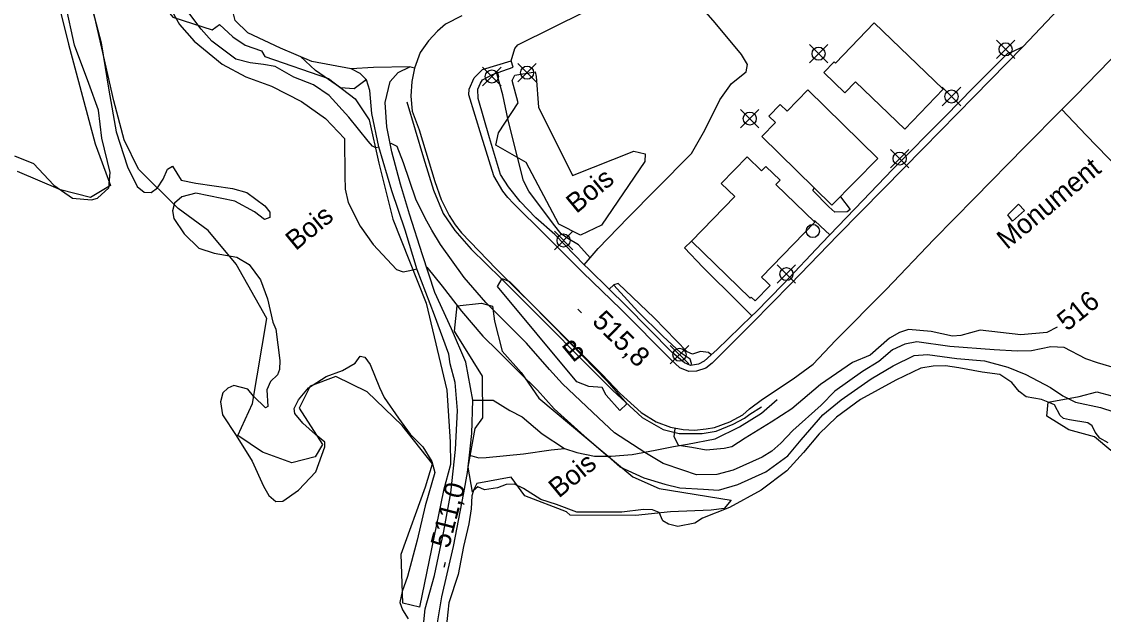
# Model space of a CAD drawing. Extents: x 347059 to 352153, y 6073752 to 6078601.
# Drawn here: x 348279.8 to 348528, y 6074416.6 to 6074552.6 of the extents above; entities that cross this region are included whole.
import ezdxf

# ---------------------------------------------------------------- set-up
doc = ezdxf.new("R2010")
doc.units = 0
for name, color, linetype in [('Level 19', 7, 'Continuous'), ('Level 2', 7, 'Continuous'), ('Level 21', 7, 'Continuous'), ('Level 22', 7, 'Continuous'), ('Level 3', 7, 'Continuous'), ('Level 31', 7, 'Continuous'), ('Level 36', 7, 'Continuous'), ('Level 39', 7, 'Continuous'), ('Level 4', 7, 'Continuous'), ('Level 44', 7, 'Continuous')]:
    doc.layers.add(name, color=color, linetype=linetype)

msp = doc.modelspace()

# ---------------------------------------------------------------- linework, layer by layer
at = {"layer": 'Level 19'}
for points in [[(348369.97, 6074541.92), (348368.89, 6074542.25), (348360.59, 6074542.06), (348355.46, 6074541.73), (348346.42, 6074543.43), (348339.22, 6074546.53), (348331.69, 6074550.03), (348328.84, 6074552.82), (348327.72, 6074557.14), (348327.94, 6074560.76), (348331.06, 6074564.07), (348339.18, 6074567.47), (348354.64, 6074575.35)], [(348408.93, 6074496.8), (348412.13, 6074500.55), (348419.03, 6074507.64), (348425.42, 6074514.16), (348433.56, 6074522.37), (348436.56, 6074527.71), (348440.03, 6074534.65), (348442.69, 6074538.41), (348446.07, 6074541.03), (348446.38, 6074542.74), (348445.02, 6074545.01), (348438.99, 6074552.33), (348434.27, 6074557.72), (348433.53, 6074559.61), (348434.25, 6074561.81), (348433.86, 6074563.01), (348432.6, 6074564.78)], [(348375.06, 6074413.79), (348376.21, 6074420.64), (348378.88, 6074432.2), (348381.25, 6074444.48), (348382.1, 6074449.17), (348382.56, 6074453.11), (348383.15, 6074458.14), (348383.38, 6074465.74), (348381.77, 6074474.47), (348378.49, 6074482.1), (348374.62, 6074490.45), (348371.84, 6074499.11), (348368.83, 6074508.41), (348366.78, 6074515.3), (348364.76, 6074522.69), (348363.64, 6074528.46), (348363.21, 6074534.04), (348364.4, 6074538.85), (348366.22, 6074540.92), (348368.89, 6074542.25)], [(348371.34, 6074407.29), (348372.45, 6074417.9), (348374.54, 6074425.54), (348376.72, 6074435.69), (348378.34, 6074444.53), (348379.34, 6074454.46), (348379.81, 6074463.4), (348379.28, 6074469.83), (348378.16, 6074474.08), (348377.85, 6074476.34), (348374.52, 6074485.22), (348370.57, 6074495.65), (348367.8, 6074504.77), (348364.8, 6074513.78), (348361.78, 6074523.83), (348360.2, 6074531.51), (348359.7, 6074536.81), (348358.99, 6074539.2), (348357.53, 6074540.68), (348355.46, 6074541.73)], [(348467.69, 6074512.42), (348469.95, 6074509.51), (348469.24, 6074508.92), (348466.44, 6074508.84), (348465.03, 6074510.09), (348461.37, 6074513.83), (348461.71, 6074514.44)], [(348465.24, 6074503.7), (348463.11, 6074505.63), (348461.78, 6074506.95), (348461.81, 6074506.55)], [(348447.34, 6074485.06), (348444.39, 6074488.05), (348436.13, 6074496.23), (348431.91, 6074500.66), (348433.54, 6074502.21)], [(348438.05, 6074476.16), (348437.39, 6074476.67), (348435.56, 6074476.88), (348433.75, 6074476.34), (348432.52, 6074476.83), (348424.96, 6074484.61), (348416.72, 6074492.5), (348415.71, 6074492.18), (348414.6, 6074491.21)]]:
    msp.add_lwpolyline(points, dxfattribs=at)
at = {"layer": 'Level 2'}
for points in [[(348314.34, 6074554.88), (348316.05, 6074551.9), (348319.43, 6074548.07), (348325.87, 6074542.81), (348331.28, 6074539.9)], [(348361.78, 6074523.81), (348361.07, 6074523.61), (348360.31, 6074524.03), (348359.3, 6074525.14), (348354.91, 6074530.65), (348350.41, 6074535.66), (348346.78, 6074538.06), (348342.31, 6074539.88), (348338.03, 6074542.27), (348335.33, 6074542.78), (348332.26, 6074543.11), (348329, 6074543.95), (348323.5, 6074548.11), (348321.05, 6074550.85), (348317.26, 6074555.8)], [(348358.82, 6074539.37), (348358.57, 6074539), (348356.12, 6074537.17), (348352.97, 6074537.43), (348347.24, 6074541.38), (348343.79, 6074544.56)], [(348331.28, 6074539.9), (348337.18, 6074537.81), (348344.04, 6074534.27), (348349.51, 6074530.33), (348353.91, 6074525.76), (348353.95, 6074517.18), (348354.06, 6074514.18), (348354.75, 6074511.13), (348357.49, 6074505.64), (348360.49, 6074501.44), (348365.84, 6074495.71), (348367.33, 6074495.22), (348368.92, 6074495.47), (348370.51, 6074495.85)], [(348410.29, 6074498.39), (348407.56, 6074501.42), (348405.14, 6074502.87), (348403.62, 6074503.88), (348401.85, 6074506.14), (348396.17, 6074513.7), (348394.99, 6074516.05), (348393.63, 6074521.48), (348391.45, 6074529.96), (348390.27, 6074535.8), (348388.85, 6074540.69), (348388.82, 6074540.82)], [(348370.27, 6074511.86), (348367.41, 6074520.2), (348365.98, 6074523.96), (348364.65, 6074524.64), (348364.4, 6074524.57)], [(348531.32, 6074472.97), (348526.71, 6074474.34), (348523.99, 6074475.24), (348519, 6074477.81), (348515.97, 6074478), (348511.54, 6074477.08), (348508.21, 6074477.02), (348502.95, 6074477.29), (348492.83, 6074478.05), (348485.22, 6074479.16), (348482.48, 6074478.6), (348479.68, 6074477.33), (348476.47, 6074474.63), (348472.78, 6074472.34), (348466.43, 6074467.81), (348463.24, 6074464.6), (348456.78, 6074458.78), (348453.99, 6074455.9), (348451.94, 6074454.04), (348449.71, 6074452.71), (348443.12, 6074449.73), (348439.32, 6074448.69), (348434.66, 6074448.66), (348431.54, 6074449.67), (348427.02, 6074451.23), (348422.83, 6074453.78), (348415.89, 6074458.26), (348412.19, 6074461.71), (348403.89, 6074469.51), (348400.97, 6074472.82), (348395.65, 6074478.83), (348386.32, 6074488.17), (348381.35, 6074493.92), (348375.94, 6074501.46), (348373.97, 6074504.77), (348372.45, 6074507.52), (348370.27, 6074511.86)], [(348372.76, 6074496.25), (348376.31, 6074491.87), (348380.72, 6074486.15), (348385.63, 6074480.47), (348389.2, 6074477.02), (348393.97, 6074472.15), (348398.22, 6074468.06), (348402.01, 6074463.79), (348408.92, 6074457.56), (348414.4, 6074452.84), (348417.06, 6074450.43), (348422.62, 6074447.97), (348427.37, 6074446.45), (348430.87, 6074445.63), (348436.24, 6074445.3), (348439.73, 6074445.14), (348444.14, 6074446.42), (348450.58, 6074449.28), (348455.63, 6074452.98), (348458.71, 6074456.64), (348463.65, 6074462.4), (348467.88, 6074465.81), (348474.77, 6074470.66), (348479.77, 6074473.64), (348484.63, 6074475.97), (348487.64, 6074476.22), (348494.41, 6074475.32), (348500.77, 6074474.76), (348506.11, 6074473.34), (348510.2, 6074471.66), (348515.92, 6074468.68), (348518.74, 6074466.75), (348521.6, 6074465.26), (348527.4, 6074464.09), (348533.28, 6074462.19)], [(348433.45, 6074473.72), (348433.53, 6074474.14), (348433.24, 6074475.17), (348431.18, 6074476.52), (348426.93, 6074480.45), (348421.23, 6074486.11), (348415.68, 6074492.16)], [(348517.42, 6074482.49), (348515.03, 6074481.26), (348509.12, 6074480.77), (348499.73, 6074481.83), (348495.32, 6074480.55), (348495.32, 6074480.55), (348493.42, 6074480.42), (348488.5, 6074481.52), (348483.31, 6074481.98), (348481.21, 6074481.29), (348478.99, 6074479.96), (348474.52, 6074476.08), (348470.46, 6074474.41), (348463.12, 6074469.32), (348456.55, 6074463.8), (348451.78, 6074460.74), (348445.8, 6074457.06), (348442.8, 6074455.07), (348441.02, 6074454.65), (348436.91, 6074454.29), (348433.62, 6074454.87), (348430.54, 6074455.32), (348429.51, 6074457.4), (348429.81, 6074459.17), (348429.85, 6074459.32)]]:
    msp.add_lwpolyline(points, dxfattribs=at)
at = {"layer": 'Level 21'}
for points in [[(348521.75, 6074559.81), (348509.51, 6074546.79), (348498.4, 6074535.4), (348486.67, 6074523.48), (348477.54, 6074514.21), (348467.11, 6074503.62), (348456.21, 6074492.33), (348447.54, 6074483.51), (348438.24, 6074474.25), (348436.83, 6074473.06), (348434.68, 6074472.39), (348432.91, 6074472.35), (348430.88, 6074473.15), (348428.79, 6074475.11), (348417.31, 6074486.6), (348408.61, 6074495.03), (348400.04, 6074503.58), (348392.68, 6074510.86), (348391.36, 6074512.26), (348390.25, 6074513.73)], [(348390.25, 6074513.73), (348388.2, 6074517.18), (348385.35, 6074526.28), (348382.45, 6074535.8), (348382.52, 6074537.08), (348383.64, 6074539.7), (348385.22, 6074541.25), (348385.58, 6074541.63), (348392.16, 6074543.59), (348392.98, 6074546.41), (348393.71, 6074547.25), (348401.83, 6074551.34), (348415.65, 6074558.17)], [(348380.82, 6074553.94), (348377.08, 6074552.01), (348375.21, 6074550.36), (348373.17, 6074548.2), (348371.3, 6074545.47), (348369.97, 6074541.92), (348369.34, 6074538.88), (348369.09, 6074535.47), (348369.46, 6074532.05), (348371.03, 6074527.73), (348374.64, 6074515.91), (348376.1, 6074511.81), (348377.93, 6074508.09), (348379.31, 6074505.98), (348380.76, 6074504.16)], [(348380.76, 6074504.16), (348388.74, 6074495.87), (348401.93, 6074482.69), (348413, 6074471.61), (348417.19, 6074467.31), (348422, 6074462.91), (348425.39, 6074460.75), (348428.73, 6074459.54), (348431.6, 6074458.99), (348434.18, 6074458.87), (348436.88, 6074459.17), (348438.79, 6074459.49), (348442.31, 6074460.77), (348445.33, 6074462.4), (348446.8, 6074463.79), (348449.78, 6074465.99), (348456.83, 6074470.63), (348461.43, 6074474.04), (348466.57, 6074479.43), (348478.16, 6074491.15), (348489.12, 6074502.64), (348498.42, 6074512.06), (348510.02, 6074523.86), (348518.53, 6074532.45), (348521.7, 6074535.65), (348532.09, 6074546.37)], [(348368.21, 6074534.18), (348372.02, 6074521.32), (348374.32, 6074513.96), (348376.54, 6074508.6), (348379.21, 6074504.68), (348382.95, 6074500.38), (348389.83, 6074493.68), (348399.34, 6074484.19), (348409.18, 6074474.22), (348415.46, 6074467.95), (348422.21, 6074461.77), (348427.06, 6074459.02), (348430.72, 6074458.07), (348435.94, 6074458.13), (348439.19, 6074458.66), (348443.06, 6074460.24), (348445.68, 6074461.61), (348446.91, 6074462.57), (348449.59, 6074464.22)]]:
    msp.add_lwpolyline(points, dxfattribs=at)
at = {"layer": 'Level 22'}
for points in [[(348509.51, 6074546.79), (348507.14, 6074545.64), (348506, 6074545.29), (348498.14, 6074537.39), (348491.84, 6074530.88), (348479.63, 6074518.63), (348472.82, 6074511.54), (348465.24, 6074503.7), (348463.41, 6074501.8), (348454.6, 6074492.42), (348448.26, 6074485.95), (348447.34, 6074485.06), (348439.3, 6074477.28), (348438.05, 6074476.16), (348436.46, 6074474.73), (348435.16, 6074474.03), (348433.33, 6074473.7), (348431.94, 6074474.28), (348429.11, 6074476.68), (348418.43, 6074487.48), (348414.6, 6074491.21), (348409.93, 6074495.77), (348408.93, 6074496.8), (348402.18, 6074503.79), (348397.81, 6074507.57), (348394.23, 6074511.33), (348391.55, 6074514.71), (348389.73, 6074517.52), (348387.19, 6074525.89), (348384.54, 6074534.94), (348384.48, 6074537.09), (348385.09, 6074538.44), (348385.56, 6074539.22), (348387.89, 6074540.49), (348392.6, 6074542.17), (348392.16, 6074543.59)], [(348585.91, 6074452.95), (348585.14, 6074462.02), (348581.31, 6074468.96), (348575.58, 6074478.56), (348572.44, 6074484.87), (348565.54, 6074491.35), (348559.58, 6074496.35), (348551.01, 6074502.49), (348543.84, 6074507.68), (348531.59, 6074518.78), (348524.06, 6074526.56), (348518.53, 6074532.45), (348518.53, 6074532.45)], [(348383.38, 6074465.74), (348388.05, 6074465.74), (348391.82, 6074463.41), (348394.7, 6074461.94), (348399.24, 6074458.05), (348404.36, 6074454.64), (348407.18, 6074453.74), (348411.23, 6074452.88), (348415.07, 6074452.9), (348419.89, 6074453.29), (348425.16, 6074454.3), (348429.42, 6074455.15), (348432.59, 6074455.68), (348438.94, 6074456.92), (348444.56, 6074459.67), (348449.55, 6074462.8), (348453.18, 6074465.93)], [(348382.56, 6074453.11), (348384.7, 6074452.54), (348386.44, 6074452.63), (348394.97, 6074453.47), (348401.33, 6074454.38), (348404.36, 6074454.64)]]:
    msp.add_lwpolyline(points, dxfattribs=at)
at = {"layer": 'Level 3'}
for p, q in [((348407.45, 6074486.64), (348408.31, 6074485.8)), ((348376.77, 6074427.42), (348377.07, 6074428.58))]:
    msp.add_line(p, q, dxfattribs=at)
at = {"layer": 'Level 31'}
for points in [[(348471.15, 6074538.75), (348468.74, 6074536.24), (348463.89, 6074540.91), (348466.26, 6074543.38), (348466.56, 6074543.09), (348475.43, 6074552.31), (348491.28, 6074537.08), (348482.44, 6074527.89), (348471.15, 6074538.75)], [(348460.23, 6074536.94), (348476.29, 6074521.18), (348465.76, 6074510.46), (348449.65, 6074526.27), (348452.78, 6074529.46), (348451.3, 6074530.92), (348453.9, 6074533.57), (348455.44, 6074532.06), (348460.23, 6074536.94)], [(348461.81, 6074506.55), (348449.62, 6074493.95), (348450.81, 6074492.79), (348451.56, 6074492.06), (348448.11, 6074488.5), (348447.19, 6074489.38), (348447, 6074489.18), (348433.54, 6074502.21), (348443.47, 6074512.46), (348440.36, 6074515.47), (348446.28, 6074521.59), (348449.59, 6074518.39), (348450.56, 6074519.38), (348453.84, 6074516.21), (348452.87, 6074515.21), (348461.81, 6074506.55)]]:
    msp.add_lwpolyline(points, dxfattribs=at)
at = {"layer": 'Level 36'}
for p, q in [((348464.8, 6074543.11), (348460.57, 6074547.34)), ((348460.57, 6074543.11), (348464.8, 6074547.34)), ((348507.71, 6074544.11), (348503.48, 6074548.34)), ((348503.48, 6074544.11), (348507.71, 6074548.34)), ((348389.82, 6074537.88), (348385.59, 6074542.11)), ((348385.59, 6074537.88), (348389.82, 6074542.11)), ((348397.91, 6074538.75), (348393.68, 6074542.98)), ((348393.68, 6074538.75), (348397.91, 6074542.98)), ((348495.29, 6074533.29), (348491.06, 6074537.52)), ((348491.06, 6074533.29), (348495.29, 6074537.52)), ((348448.99, 6074528.23), (348444.76, 6074532.46)), ((348444.76, 6074528.23), (348448.99, 6074532.46)), ((348483.4, 6074519.05), (348479.17, 6074523.28)), ((348479.17, 6074519.05), (348483.4, 6074523.28)), ((348406.29, 6074500.26), (348402.06, 6074504.49)), ((348402.06, 6074500.26), (348406.29, 6074504.49)), ((348457.41, 6074492.56), (348453.18, 6074496.79)), ((348453.18, 6074492.56), (348457.41, 6074496.79)), ((348432.88, 6074474.06), (348428.65, 6074478.29)), ((348428.65, 6074474.06), (348432.88, 6074478.29))]:
    msp.add_line(p, q, dxfattribs=at)
for centre in [(348505.6, 6074546.23), (348462.69, 6074545.23), (348395.8, 6074540.87), (348387.71, 6074540), (348493.18, 6074535.41), (348446.88, 6074530.35), (348481.29, 6074521.17), (348461.36, 6074504.55), (348404.18, 6074502.38), (348455.3, 6074494.68), (348430.77, 6074476.18)]:
    msp.add_circle(centre, 1.5, dxfattribs=at)
at = {"layer": 'Level 39'}
msp.add_lwpolyline([(348506.07, 6074508.27), (348508.54, 6074510.7), (348509.92, 6074509.23), (348507.21, 6074506.82), (348506.07, 6074508.27)], dxfattribs=at)
at = {"layer": 'Level 4'}
for points in [[(348295.4, 6074557.93), (348298.08, 6074547.75), (348299.84, 6074536.87), (348301.51, 6074527.28), (348304.11, 6074519.29), (348306.32, 6074514.74), (348307.93, 6074513.44), (348309.53, 6074513.42), (348310.98, 6074514.48), (348312.27, 6074516.45), (348313.3, 6074518.74)], [(348299.85, 6074514.47), (348299.85, 6074514.47), (348300.17, 6074517.97), (348298.26, 6074525.85), (348297.49, 6074532.28), (348295.25, 6074538.39), (348291.95, 6074547.16), (348289.9, 6074556.66)], [(348278.17, 6074521.78), (348282.54, 6074520.07), (348287.22, 6074515.09), (348291.5, 6074512.11), (348295.86, 6074511.67), (348297.21, 6074512.12), (348299.85, 6074514.47)], [(348313.3, 6074518.74), (348314.47, 6074519.41), (348316.44, 6074516.23), (348319.79, 6074515.56), (348328.22, 6074514.3), (348331.46, 6074513.39), (348335.66, 6074510.34), (348336.76, 6074508.84), (348336.76, 6074507.66), (348335.52, 6074507.23), (348333.27, 6074508.93), (348328.76, 6074511.42), (348319.81, 6074513.23), (348316.56, 6074512.41), (348314.9, 6074510.94), (348314.42, 6074509.16), (348314.73, 6074507.43), (348317.13, 6074503.93), (348320.49, 6074500.64), (348323.99, 6074499.44), (348329.21, 6074498.55), (348332, 6074496.85), (348334.64, 6074493.33), (348336.27, 6074489.03), (348337.46, 6074483.61), (348338.16, 6074482.05), (348339.04, 6074474.84), (348338.99, 6074472.81), (348338.51, 6074471.57), (348336.9, 6074470.06), (348336.11, 6074468.1), (348336.33, 6074464.31), (348335.81, 6074464.02), (348333.06, 6074466.68), (348331.74, 6074468.25), (348328.55, 6074469.08), (348327.13, 6074468.5), (348326.01, 6074467.4), (348325.46, 6074465.34), (348325.91, 6074462.35), (348329.03, 6074457.63), (348332.71, 6074451.78), (348335.36, 6074445.99), (348336.51, 6074443.89), (348338.17, 6074442.54), (348339.75, 6074442.56), (348343.39, 6074445.09), (348347.3, 6074449.3), (348349.36, 6074455.08), (348349.36, 6074456.15), (348347.24, 6074457.88), (348344.32, 6074460.47)], [(348344.32, 6074460.47), (348342.48, 6074462.67), (348342.33, 6074463.84), (348343.37, 6074465.86), (348345.62, 6074468.6), (348349.68, 6074471.18), (348353.44, 6074472.57), (348356.35, 6074474.26), (348357.47, 6074475.81), (348358.57, 6074475.59), (348359.79, 6074473.94), (348361.95, 6074468.65), (348363, 6074466.4), (348366.28, 6074461.66), (348368.94, 6074457.94), (348371.91, 6074455.02), (348373.94, 6074451.68), (348374.6, 6074449.18), (348372.38, 6074441.51), (348370.55, 6074433.64), (348368.36, 6074425.3), (348367.16, 6074421.85), (348366.62, 6074419.33), (348367.22, 6074417.62), (348368.49, 6074415.56)], [(348529.1, 6074455.96), (348527.22, 6074457.04), (348526.18, 6074458.38), (348525.44, 6074459.89), (348524.43, 6074460.56), (348520.29, 6074461.27), (348518.87, 6074461.53), (348518.15, 6074462.21), (348516.79, 6074464.65), (348515.77, 6074465.16), (348513.81, 6074465.88), (348510.28, 6074466.49), (348508.7, 6074467.75), (348507.06, 6074469.81), (348504.3, 6074471.67), (348500.22, 6074472.21), (348494.87, 6074473.2), (348491.77, 6074473.64), (348488.96, 6074473.57), (348486.12, 6074473.08), (348480.4, 6074470.33), (348472.28, 6074465.94), (348466.82, 6074461.88), (348462.78, 6074458.03), (348459.19, 6074453.71), (348455.37, 6074449.51), (348449.51, 6074445.11), (348442.24, 6074441.14), (348436.05, 6074438.68), (348434.26, 6074437.56), (348430.36, 6074436.79), (348428.22, 6074437.28), (348426.93, 6074438.1), (348426.14, 6074439.95), (348424.59, 6074440.63), (348422.49, 6074440.7), (348417.52, 6074440.03), (348411.79, 6074440.09), (348407.25, 6074440.09), (348402.57, 6074441.8), (348398.95, 6074442.96), (348395, 6074445.51), (348392.93, 6074446.45), (348390.99, 6074446.42), (348388.99, 6074445.64), (348386.06, 6074445.17), (348384.47, 6074445.89), (348383.52, 6074445.02), (348383.13, 6074443.77), (348382.96, 6074440.81), (348382.42, 6074437.38), (348381.19, 6074432.15), (348380, 6074425.79), (348377.83, 6074419.24), (348377.65, 6074417.11), (348377, 6074411.33)]]:
    msp.add_lwpolyline(points, dxfattribs=at)
at = {"layer": 'Level 44'}
for points in [[(348284.3, 6074572.69), (348290.59, 6074547.41), (348296.72, 6074524.58), (348300.21, 6074514.99), (348295.6, 6074512.21), (348288.71, 6074513.99), (348278.91, 6074518.17)], [(348291.84, 6074570.97), (348298.39, 6074567.34), (348303.48, 6074565.57), (348308.55, 6074560.93), (348314.53, 6074553.58), (348323.53, 6074550.7), (348325.2, 6074551.94), (348328.29, 6074549.13), (348331.14, 6074547.15), (348334.87, 6074545.91), (348335.65, 6074544.62), (348350.25, 6074539.53), (348356.37, 6074534.88), (348359.53, 6074530.02), (348361.81, 6074520.08), (348364.99, 6074507.27), (348372.66, 6074487.98), (348377.41, 6074468.05), (348378.13, 6074456.18), (348378.23, 6074451.01), (348376.65, 6074445.04)], [(348376.65, 6074445.04), (348371.08, 6074418.24), (348367.28, 6074419.16), (348366.91, 6074430.45), (348372.51, 6074445.84), (348374.11, 6074451.16), (348367.1, 6074459.92), (348359.08, 6074467.69), (348351.94, 6074471.16), (348346.05, 6074468.96), (348343.47, 6074463.89), (348348.89, 6074455.6), (348347.16, 6074452.78), (348341.84, 6074451.36), (348335.1, 6074453.79), (348329.47, 6074457.62), (348332.76, 6074464.97), (348336.07, 6074484.51), (348329.02, 6074496.97), (348322.65, 6074504.68), (348315.75, 6074509.72), (348306.67, 6074518.77), (348303.37, 6074525.46), (348300.99, 6074534.39), (348295.85, 6074556.93)], [(348422.85, 6074520.46), (348412.9, 6074505.86), (348408.02, 6074503.58), (348403.05, 6074506.1), (348395.62, 6074520.24), (348388.64, 6074524.27), (348389.21, 6074527.11), (348393.74, 6074533.96), (348392.4, 6074539.08), (348393, 6074540.27), (348397.67, 6074541.08), (348397.91, 6074539.98), (348398.42, 6074532.95), (348406.22, 6074517.3), (348420.29, 6074522.9), (348422.86, 6074522.25), (348422.85, 6074520.46)], [(348412.99, 6074468.66), (348409.96, 6074468.85), (348407.18, 6074469.93), (348389.01, 6074491.86), (348390.07, 6074493.66), (348391.78, 6074492.97), (348405.71, 6074478.82), (348414.18, 6074470.12), (348418.7, 6074464.89), (348417.1, 6074463.38), (348413.94, 6074466.89), (348412.99, 6074468.66)], [(348438.04, 6074440.51), (348428.73, 6074440.16), (348420.66, 6074439.32), (348405.66, 6074439.38), (348404.81, 6074440.1), (348395.3, 6074443.77), (348392.16, 6074448.08), (348384.25, 6074446.63), (348383.24, 6074444.62), (348382.25, 6074450.42), (348383.87, 6074459.26), (348385.68, 6074461.71), (348385.55, 6074471.29), (348379.12, 6074481.6), (348379.72, 6074487.4), (348385.34, 6074488.01), (348387.87, 6074487.32), (348388.32, 6074483.89), (348390.09, 6074476.99), (348394.45, 6074472.13), (348398.48, 6074466.22), (348420.1, 6074448.13), (348426.1, 6074445.47), (348442.6, 6074442.82), (348440.99, 6074440.93), (348438.04, 6074440.51)], [(348586.22, 6074426.11), (348580.98, 6074423.53), (348576.86, 6074423.4), (348568.47, 6074430.95), (348562.38, 6074433.73), (348557.46, 6074439.64), (348550.83, 6074442.89), (348542.51, 6074446.7), (348541.6, 6074449.43), (348536.38, 6074451.89), (348529.75, 6074454.23), (348525.98, 6074457.31), (348520.1, 6074458.92), (348515.03, 6074462.11), (348515.38, 6074465.31), (348522.49, 6074466.56), (348526.53, 6074467.68), (348535.68, 6074465.19), (348544.79, 6074460.23), (348554.25, 6074453.75), (348561.68, 6074440.85), (348567.1, 6074439.78), (348579.58, 6074431.13), (348586.22, 6074426.11)]]:
    msp.add_lwpolyline(points, dxfattribs=at)

# ---------------------------------------------------------------- texts
at = {"layer": 'Level 2'}
msp.add_text('516', height=4.5, rotation=39.0169, dxfattribs=at).set_placement((348519.7, 6074481.41))
at = {"layer": 'Level 3'}
for s, rotation, p in [('515,8', 315.4728, (348410.5, 6074483.58)), ('511,0', 75.5399, (348377.9, 6074431.59))]:
    msp.add_text(s, height=4.5, rotation=rotation, dxfattribs=at).set_placement(p)
at = {"layer": 'Level 39'}
msp.add_text('Monument', height=4.5, rotation=39.568, dxfattribs=at).set_placement((348505.92, 6074500.15))
at = {"layer": 'Level 44'}
for s, p in [('Bois', (348407.11, 6074508.42)), ('Bois', (348342.72, 6074499.91)), ('B', (348406.31, 6074474.22)), ('Bois', (348403.08, 6074443.14))]:
    msp.add_text(s, height=4.5, rotation=39.568, dxfattribs=at).set_placement(p)

doc.saveas('drawing.dxf')
